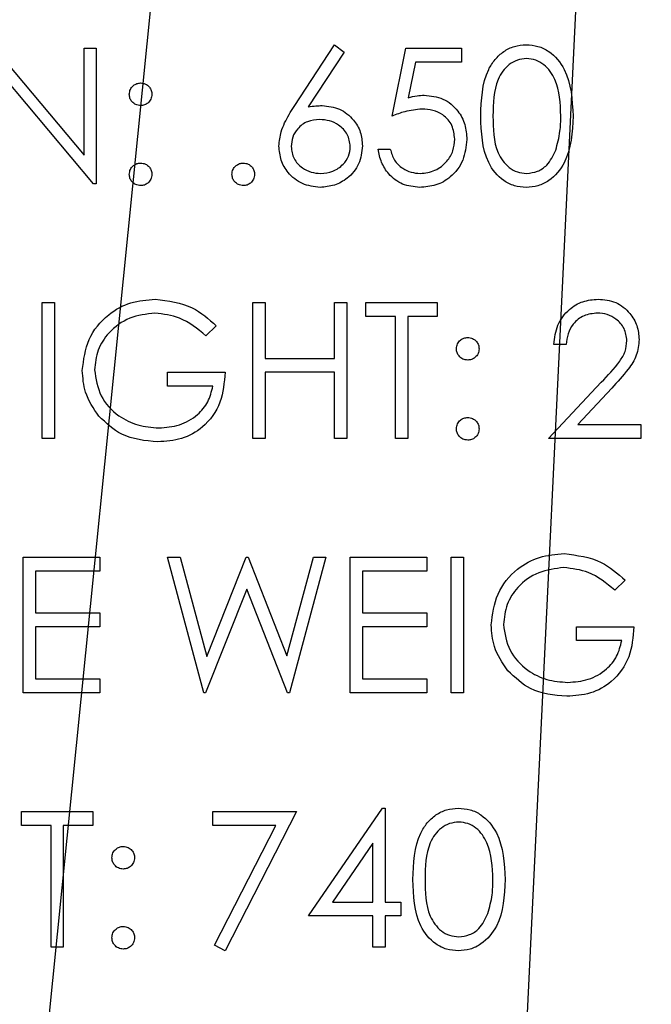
# Model space of a CAD drawing. Header units: inches. Extents: x 1802 to 2468, y -253 to -72.
# Tile 420 of 570: x 2186.005 to 2186.564, y -97.546 to -96.676. Entities that reach past the tile are written whole.
import ezdxf

# ---------------------------------------------------------------- set-up
doc = ezdxf.new("R2010")
doc.units = ezdxf.units.IN
doc.header["$LTSCALE"] = 0.5
doc.header["$MEASUREMENT"] = 0
doc.layers.add('DST-M-S', color=53, linetype='Continuous')
doc.layers.add('SID-M-S', color=105, linetype='Continuous')

msp = doc.modelspace()

# ---------------------------------------------------------------- linework, layer by layer
at = {"layer": 'DST-M-S', "linetype": 'Continuous', "lineweight": 25}
for p, q in [((2185.98297, -96.70082), (2186.06225, -96.79527)), ((2186.06225, -96.70082), (2186.07302, -96.70082)), ((2186.06225, -96.79527), (2186.06225, -96.70082)), ((2186.07302, -96.70082), (2186.07302, -96.82082)), ((2186.24797, -96.75251), (2186.28379, -96.69775)), ((2186.29208, -96.70426), (2186.26037, -96.75275)), ((2186.28379, -96.69775), (2186.29208, -96.70426)), ((2186.33456, -96.76082), (2186.34687, -96.70082)), ((2186.34687, -96.70082), (2186.3961, -96.70082)), ((2186.3961, -96.70082), (2186.3961, -96.71313)), ((2186.35528, -96.71313), (2186.34881, -96.74469)), ((2186.3961, -96.71313), (2186.35528, -96.71313)), ((2186.07057, -96.82082), (2185.99148, -96.72659)), ((2186.32225, -96.79006), (2186.33302, -96.79006)), ((2186.07302, -96.82082), (2186.07057, -96.82082)), ((2186.02533, -96.92582), (2186.0361, -96.92582)), ((2186.02533, -97.04582), (2186.02533, -96.92582)), ((2186.0361, -96.92582), (2186.0361, -97.04582)), ((2186.21148, -96.92582), (2186.22225, -96.92582)), ((2186.21148, -97.04582), (2186.21148, -96.92582)), ((2186.22225, -96.92582), (2186.22225, -96.97506)), ((2186.28379, -96.92582), (2186.29456, -96.92582)), ((2186.28379, -96.97506), (2186.28379, -96.92582)), ((2186.29456, -96.92582), (2186.29456, -97.04582)), ((2186.31148, -96.92582), (2186.37456, -96.92582)), ((2186.31148, -96.93813), (2186.31148, -96.92582)), ((2186.37456, -96.92582), (2186.37456, -96.93813)), ((2186.33763, -96.93813), (2186.31148, -96.93813)), ((2186.33763, -97.04582), (2186.33763, -96.93813)), ((2186.3484, -96.93813), (2186.3484, -97.04582)), ((2186.37456, -96.93813), (2186.3484, -96.93813)), ((2186.17917, -96.94631), (2186.16994, -96.95506)), ((2186.4884, -96.96275), (2186.47763, -96.96275)), ((2186.22225, -96.97506), (2186.28379, -96.97506)), ((2186.1361, -96.98736), (2186.18687, -96.98736)), ((2186.1361, -96.99967), (2186.1361, -96.98736)), ((2186.22225, -96.98736), (2186.22225, -97.04582)), ((2186.28379, -96.98736), (2186.22225, -96.98736)), ((2186.28379, -97.04582), (2186.28379, -96.98736)), ((2186.1761, -96.99967), (2186.1361, -96.99967)), ((2186.47302, -97.04582), (2186.51956, -96.99616)), ((2186.52874, -97.00147), (2186.49872, -97.03352)), ((2186.49872, -97.03352), (2186.55456, -97.03352)), ((2186.55456, -97.03352), (2186.55456, -97.04582)), ((2186.0361, -97.04582), (2186.02533, -97.04582)), ((2186.22225, -97.04582), (2186.21148, -97.04582)), ((2186.29456, -97.04582), (2186.28379, -97.04582)), ((2186.3484, -97.04582), (2186.33763, -97.04582)), ((2186.55456, -97.04582), (2186.47302, -97.04582)), ((2186.0084, -97.15082), (2186.0761, -97.15082)), ((2186.0084, -97.27082), (2186.0084, -97.15082)), ((2186.0761, -97.15082), (2186.0761, -97.16313)), ((2186.1361, -97.15082), (2186.14723, -97.15082)), ((2186.16802, -97.27082), (2186.1361, -97.15082)), ((2186.14723, -97.15082), (2186.17071, -97.23883)), ((2186.17071, -97.23883), (2186.20564, -97.15082)), ((2186.20564, -97.15082), (2186.2072, -97.15082)), ((2186.2072, -97.15082), (2186.24148, -97.23823)), ((2186.24148, -97.23823), (2186.26509, -97.15082)), ((2186.2761, -97.15082), (2186.24374, -97.27082)), ((2186.26509, -97.15082), (2186.2761, -97.15082)), ((2186.29763, -97.15082), (2186.36533, -97.15082)), ((2186.29763, -97.27082), (2186.29763, -97.15082)), ((2186.36533, -97.15082), (2186.36533, -97.16313)), ((2186.38687, -97.15082), (2186.39763, -97.15082)), ((2186.38687, -97.27082), (2186.38687, -97.15082)), ((2186.39763, -97.15082), (2186.39763, -97.27082)), ((2186.01917, -97.16313), (2186.01917, -97.20006)), ((2186.0761, -97.16313), (2186.01917, -97.16313)), ((2186.3084, -97.16313), (2186.3084, -97.20006)), ((2186.36533, -97.16313), (2186.3084, -97.16313)), ((2186.54071, -97.17131), (2186.53148, -97.18006)), ((2186.2061, -97.17905), (2186.16956, -97.27082)), ((2186.2422, -97.27082), (2186.2061, -97.17905)), ((2186.01917, -97.20006), (2186.0761, -97.20006)), ((2186.0761, -97.20006), (2186.0761, -97.21236)), ((2186.3084, -97.20006), (2186.36533, -97.20006)), ((2186.36533, -97.20006), (2186.36533, -97.21236)), ((2186.01917, -97.21236), (2186.01917, -97.25852)), ((2186.0761, -97.21236), (2186.01917, -97.21236)), ((2186.3084, -97.21236), (2186.3084, -97.25852)), ((2186.36533, -97.21236), (2186.3084, -97.21236)), ((2186.49763, -97.21236), (2186.5484, -97.21236)), ((2186.49763, -97.22467), (2186.49763, -97.21236)), ((2186.53763, -97.22467), (2186.49763, -97.22467)), ((2186.01917, -97.25852), (2186.0761, -97.25852)), ((2186.0761, -97.25852), (2186.0761, -97.27082)), ((2186.3084, -97.25852), (2186.36533, -97.25852)), ((2186.36533, -97.25852), (2186.36533, -97.27082)), ((2186.0761, -97.27082), (2186.0084, -97.27082)), ((2186.16956, -97.27082), (2186.16802, -97.27082)), ((2186.24374, -97.27082), (2186.2422, -97.27082)), ((2186.36533, -97.27082), (2186.29763, -97.27082)), ((2186.39763, -97.27082), (2186.38687, -97.27082)), ((2186.26071, -97.46813), (2186.32622, -97.37275)), ((2186.32622, -97.37275), (2186.3284, -97.37275)), ((2186.3284, -97.37275), (2186.3284, -97.45582)), ((2186.00687, -97.37582), (2186.06994, -97.37582)), ((2186.00687, -97.38813), (2186.00687, -97.37582)), ((2186.06994, -97.37582), (2186.06994, -97.38813)), ((2186.1761, -97.37582), (2186.24994, -97.37582)), ((2186.1761, -97.38813), (2186.1761, -97.37582)), ((2186.24994, -97.37582), (2186.18687, -97.4989)), ((2186.03302, -97.38813), (2186.00687, -97.38813)), ((2186.03302, -97.49582), (2186.03302, -97.38813)), ((2186.04379, -97.38813), (2186.04379, -97.49582)), ((2186.06994, -97.38813), (2186.04379, -97.38813)), ((2186.23172, -97.38813), (2186.1761, -97.38813)), ((2186.17756, -97.49378), (2186.23172, -97.38813)), ((2186.31763, -97.40371), (2186.28187, -97.45582)), ((2186.31763, -97.45582), (2186.31763, -97.40371)), ((2186.28187, -97.45582), (2186.31763, -97.45582)), ((2186.3284, -97.45582), (2186.34225, -97.45582)), ((2186.34225, -97.45582), (2186.34225, -97.46813)), ((2186.31763, -97.46813), (2186.26071, -97.46813)), ((2186.31763, -97.49582), (2186.31763, -97.46813)), ((2186.3284, -97.46813), (2186.3284, -97.49582)), ((2186.34225, -97.46813), (2186.3284, -97.46813)), ((2186.04379, -97.49582), (2186.03302, -97.49582)), ((2186.18687, -97.4989), (2186.17756, -97.49378)), ((2186.3284, -97.49582), (2186.31763, -97.49582))]:
    msp.add_line(p, q, dxfattribs=at)
for points, knots in [([(2186.41302, -96.76087), (2186.41348, -96.74654), (2186.41406, -96.72861), (2186.42525, -96.71059), (2186.43304, -96.70342), (2186.44262, -96.6986), (2186.44963, -96.69803), (2186.45314, -96.69775)], [0, 0, 0, 0, 0.498702, 0.624177, 0.749467, 0.874745, 1, 1, 1, 1]), ([(2186.45314, -96.69775), (2186.45667, -96.69803), (2186.46374, -96.6986), (2186.47661, -96.70486), (2186.49283, -96.72488), (2186.49387, -96.74647), (2186.49456, -96.76087)], [0, 0, 0, 0, 0.1256, 0.251197, 0.500581, 1, 1, 1, 1]), ([(2186.4535, -96.71006), (2186.45075, -96.71033), (2186.44524, -96.71088), (2186.43795, -96.7151), (2186.43212, -96.721), (2186.42419, -96.73561), (2186.42396, -96.74963), (2186.42379, -96.76082)], [0, 0, 0, 0, 0.125139, 0.250418, 0.375519, 0.500847, 1, 1, 1, 1]), ([(2186.48379, -96.76082), (2186.48334, -96.74968), (2186.48268, -96.73299), (2186.47145, -96.7165), (2186.46174, -96.71092), (2186.45625, -96.71034), (2186.4535, -96.71006)], [0, 0, 0, 0, 0.500072, 0.749021, 0.874598, 1, 1, 1, 1]), ([(2186.10225, -96.74159), (2186.10243, -96.74012), (2186.1028, -96.73718), (2186.10551, -96.73393), (2186.10878, -96.73192), (2186.11109, -96.7317), (2186.11225, -96.73159)], [0, 0, 0, 0, 0.279585, 0.559454, 0.779697, 1, 1, 1, 1]), ([(2186.11225, -96.73159), (2186.11373, -96.73176), (2186.11669, -96.7321), (2186.11992, -96.73485), (2186.12197, -96.7381), (2186.12216, -96.74043), (2186.12225, -96.74159)], [0, 0, 0, 0, 0.279602, 0.559212, 0.779475, 1, 1, 1, 1]), ([(2186.11225, -96.75159), (2186.11077, -96.75142), (2186.10782, -96.75108), (2186.10457, -96.74835), (2186.10256, -96.74507), (2186.10235, -96.74275), (2186.10225, -96.74159)], [0, 0, 0, 0, 0.279647, 0.559299, 0.779615, 1, 1, 1, 1]), ([(2186.12225, -96.74159), (2186.12208, -96.74307), (2186.12175, -96.74603), (2186.119, -96.74927), (2186.11573, -96.7513), (2186.11341, -96.7515), (2186.11225, -96.75159)], [0, 0, 0, 0, 0.279517, 0.559326, 0.779544, 1, 1, 1, 1]), ([(2186.34881, -96.74469), (2186.35141, -96.74398), (2186.35604, -96.7427), (2186.36084, -96.74247), (2186.36295, -96.74236)], [0, 0, 0, 0, 0.560064, 1, 1, 1, 1]), ([(2186.36295, -96.74236), (2186.36869, -96.74297), (2186.38016, -96.74419), (2186.39277, -96.75499), (2186.3998, -96.76813), (2186.40041, -96.77712), (2186.40071, -96.78162)], [0, 0, 0, 0, 0.279688, 0.559025, 0.779292, 1, 1, 1, 1]), ([(2186.23456, -96.78736), (2186.23498, -96.78307), (2186.23568, -96.776), (2186.23949, -96.76685), (2186.24345, -96.75952), (2186.24646, -96.75484), (2186.24797, -96.75251)], [0, 0, 0, 0, 0.339374, 0.559486, 0.779731, 1, 1, 1, 1]), ([(2186.26037, -96.75275), (2186.26268, -96.75239), (2186.2668, -96.75174), (2186.27097, -96.75164), (2186.2728, -96.75159)], [0, 0, 0, 0, 0.55991, 1, 1, 1, 1]), ([(2186.2728, -96.75159), (2186.27806, -96.75219), (2186.28858, -96.7534), (2186.30028, -96.76302), (2186.30736, -96.77475), (2186.30806, -96.78301), (2186.3084, -96.78715)], [0, 0, 0, 0, 0.279638, 0.559326, 0.779527, 1, 1, 1, 1]), ([(2186.361, -96.75467), (2186.35592, -96.7552), (2186.34683, -96.75614), (2186.33831, -96.75939), (2186.33456, -96.76082)], [0, 0, 0, 0, 0.559416, 1, 1, 1, 1]), ([(2186.38994, -96.78116), (2186.3895, -96.77701), (2186.38861, -96.76871), (2186.38053, -96.7597), (2186.37074, -96.75524), (2186.36425, -96.75486), (2186.361, -96.75467)], [0, 0, 0, 0, 0.279539, 0.558617, 0.779047, 1, 1, 1, 1]), ([(2186.27054, -96.7639), (2186.26689, -96.76421), (2186.25958, -96.76484), (2186.2512, -96.77116), (2186.24611, -96.77921), (2186.24559, -96.78493), (2186.24533, -96.7878)], [0, 0, 0, 0, 0.280127, 0.559515, 0.779719, 1, 1, 1, 1]), ([(2186.29763, -96.7878), (2186.29708, -96.78403), (2186.29597, -96.7765), (2186.2881, -96.76891), (2186.27942, -96.76453), (2186.2735, -96.76411), (2186.27054, -96.7639)], [0, 0, 0, 0, 0.2787544, 0.558605, 0.7791474, 1, 1, 1, 1]), ([(2186.45314, -96.8239), (2186.44964, -96.82362), (2186.44263, -96.82305), (2186.42989, -96.81676), (2186.41413, -96.7966), (2186.41346, -96.77517), (2186.41302, -96.76087)], [0, 0, 0, 0, 0.125551, 0.25109, 0.50025, 1, 1, 1, 1]), ([(2186.42379, -96.76082), (2186.42388, -96.77204), (2186.42401, -96.78884), (2186.43553, -96.80522), (2186.44526, -96.81071), (2186.45076, -96.8113), (2186.4535, -96.81159)], [0, 0, 0, 0, 0.5002912, 0.749086, 0.8746062, 1, 1, 1, 1]), ([(2186.49456, -96.76087), (2186.49389, -96.77527), (2186.49288, -96.79687), (2186.47657, -96.81676), (2186.46373, -96.82304), (2186.45667, -96.82362), (2186.45314, -96.8239)], [0, 0, 0, 0, 0.499407, 0.748743, 0.874372, 1, 1, 1, 1]), ([(2186.47925, -96.79099), (2186.48077, -96.78546), (2186.48351, -96.77558), (2186.4837, -96.76533), (2186.48379, -96.76082)], [0, 0, 0, 0, 0.559599, 1, 1, 1, 1]), ([(2186.40071, -96.78162), (2186.40001, -96.78784), (2186.39861, -96.80028), (2186.38782, -96.81476), (2186.37357, -96.82279), (2186.36377, -96.82353), (2186.35886, -96.8239)], [0, 0, 0, 0, 0.279864, 0.559271, 0.779424, 1, 1, 1, 1]), ([(2186.35949, -96.81159), (2186.36398, -96.81107), (2186.37297, -96.81001), (2186.383, -96.80181), (2186.38909, -96.79177), (2186.38966, -96.7847), (2186.38994, -96.78116)], [0, 0, 0, 0, 0.279617, 0.559357, 0.779559, 1, 1, 1, 1]), ([(2186.2709, -96.8239), (2186.26554, -96.82326), (2186.2548, -96.82197), (2186.24268, -96.81222), (2186.23581, -96.8), (2186.23497, -96.79157), (2186.23456, -96.78736)], [0, 0, 0, 0, 0.2796696, 0.5590848, 0.7795576, 1, 1, 1, 1]), ([(2186.24533, -96.7878), (2186.24584, -96.79148), (2186.24687, -96.79886), (2186.25436, -96.80648), (2186.2628, -96.81093), (2186.26859, -96.81137), (2186.27148, -96.81159)], [0, 0, 0, 0, 0.279059, 0.55882, 0.779303, 1, 1, 1, 1]), ([(2186.3084, -96.78715), (2186.30778, -96.79264), (2186.30654, -96.80362), (2186.2963, -96.81578), (2186.28381, -96.82269), (2186.2752, -96.8235), (2186.2709, -96.8239)], [0, 0, 0, 0, 0.279631, 0.55896, 0.779478, 1, 1, 1, 1]), ([(2186.27148, -96.81159), (2186.27517, -96.81122), (2186.28253, -96.81049), (2186.29109, -96.80434), (2186.29672, -96.79649), (2186.29733, -96.79069), (2186.29763, -96.7878)], [0, 0, 0, 0, 0.280018, 0.559853, 0.779987, 1, 1, 1, 1]), ([(2186.35886, -96.8239), (2186.35372, -96.82338), (2186.34343, -96.82232), (2186.3318, -96.81314), (2186.32461, -96.80194), (2186.32304, -96.79402), (2186.32225, -96.79006)], [0, 0, 0, 0, 0.279625, 0.559019, 0.77938, 1, 1, 1, 1]), ([(2186.33302, -96.79006), (2186.33395, -96.79345), (2186.3358, -96.80021), (2186.34313, -96.80707), (2186.3513, -96.81089), (2186.35676, -96.81136), (2186.35949, -96.81159)], [0, 0, 0, 0, 0.28005, 0.559166, 0.779583, 1, 1, 1, 1]), ([(2186.4535, -96.81159), (2186.45678, -96.81118), (2186.46334, -96.81036), (2186.47347, -96.80351), (2186.47705, -96.79574), (2186.47925, -96.79099)], [0, 0, 0, 0, 0.280257, 0.560781, 1, 1, 1, 1]), ([(2186.10225, -96.81236), (2186.10243, -96.81089), (2186.10278, -96.80794), (2186.10549, -96.80467), (2186.10877, -96.80267), (2186.11109, -96.80246), (2186.11225, -96.80236)], [0, 0, 0, 0, 0.279576, 0.559284, 0.779552, 1, 1, 1, 1]), ([(2186.11225, -96.80236), (2186.11373, -96.80253), (2186.11669, -96.80287), (2186.11992, -96.80562), (2186.12197, -96.80887), (2186.12216, -96.8112), (2186.12225, -96.81236)], [0, 0, 0, 0, 0.279602, 0.559212, 0.779475, 1, 1, 1, 1]), ([(2186.19302, -96.81236), (2186.19319, -96.81089), (2186.19355, -96.80794), (2186.19626, -96.80467), (2186.19954, -96.80267), (2186.20186, -96.80246), (2186.20302, -96.80236)], [0, 0, 0, 0, 0.279576, 0.559284, 0.779552, 1, 1, 1, 1]), ([(2186.20302, -96.80236), (2186.2045, -96.80253), (2186.20746, -96.80287), (2186.21069, -96.80562), (2186.21274, -96.80887), (2186.21293, -96.8112), (2186.21302, -96.81236)], [0, 0, 0, 0, 0.279602, 0.559212, 0.779475, 1, 1, 1, 1]), ([(2186.11225, -96.82236), (2186.11078, -96.82218), (2186.10784, -96.82182), (2186.10458, -96.8191), (2186.10257, -96.81583), (2186.10236, -96.81352), (2186.10225, -96.81236)], [0, 0, 0, 0, 0.279581, 0.559143, 0.779575, 1, 1, 1, 1]), ([(2186.12225, -96.81236), (2186.12208, -96.81384), (2186.12173, -96.81679), (2186.11899, -96.82004), (2186.11572, -96.82205), (2186.11341, -96.82226), (2186.11225, -96.82236)], [0, 0, 0, 0, 0.279469, 0.559358, 0.779674, 1, 1, 1, 1]), ([(2186.20302, -96.82236), (2186.20155, -96.82218), (2186.19861, -96.82182), (2186.19535, -96.8191), (2186.19334, -96.81583), (2186.19313, -96.81352), (2186.19302, -96.81236)], [0, 0, 0, 0, 0.279581, 0.559143, 0.779575, 1, 1, 1, 1]), ([(2186.21302, -96.81236), (2186.21284, -96.81384), (2186.2125, -96.81679), (2186.20976, -96.82004), (2186.20649, -96.82205), (2186.20418, -96.82226), (2186.20302, -96.82236)], [0, 0, 0, 0, 0.2794691, 0.5593578, 0.7796739, 1, 1, 1, 1]), ([(2186.06071, -96.98578), (2186.06189, -96.97637), (2186.06426, -96.95756), (2186.08153, -96.93647), (2186.10305, -96.92453), (2186.11785, -96.92334), (2186.12525, -96.92275)], [0, 0, 0, 0, 0.27959, 0.559072, 0.779411, 1, 1, 1, 1]), ([(2186.12525, -96.92275), (2186.13668, -96.92417), (2186.15712, -96.92672), (2186.17242, -96.94031), (2186.17917, -96.94631)], [0, 0, 0, 0, 0.558579, 1, 1, 1, 1]), ([(2186.47763, -96.96275), (2186.47833, -96.95691), (2186.47973, -96.94526), (2186.48997, -96.93193), (2186.503, -96.92392), (2186.51218, -96.92314), (2186.51677, -96.92275)], [0, 0, 0, 0, 0.280029, 0.559515, 0.779668, 1, 1, 1, 1]), ([(2186.51677, -96.92275), (2186.52212, -96.92325), (2186.53281, -96.92424), (2186.54469, -96.93402), (2186.55189, -96.94587), (2186.55264, -96.95424), (2186.55302, -96.95842)], [0, 0, 0, 0, 0.27989, 0.559224, 0.779582, 1, 1, 1, 1]), ([(2186.12489, -96.93506), (2186.1173, -96.93598), (2186.10213, -96.93783), (2186.0844, -96.95064), (2186.0735, -96.96738), (2186.07215, -96.97933), (2186.07148, -96.9853)], [0, 0, 0, 0, 0.279847, 0.559555, 0.779847, 1, 1, 1, 1]), ([(2186.16994, -96.95506), (2186.16252, -96.94895), (2186.14927, -96.93805), (2186.13234, -96.93597), (2186.12489, -96.93506)], [0, 0, 0, 0, 0.55984, 1, 1, 1, 1]), ([(2186.51622, -96.93506), (2186.51212, -96.93547), (2186.50393, -96.93631), (2186.49467, -96.94379), (2186.48968, -96.95319), (2186.48883, -96.95956), (2186.4884, -96.96275)], [0, 0, 0, 0, 0.279699, 0.558847, 0.779176, 1, 1, 1, 1]), ([(2186.54225, -96.95938), (2186.54175, -96.95567), (2186.54074, -96.94824), (2186.53341, -96.94039), (2186.52497, -96.93572), (2186.51914, -96.93528), (2186.51622, -96.93506)], [0, 0, 0, 0, 0.279126, 0.558978, 0.77935, 1, 1, 1, 1]), ([(2186.39148, -96.96659), (2186.39166, -96.96512), (2186.39203, -96.96218), (2186.39474, -96.95893), (2186.39801, -96.95692), (2186.40032, -96.9567), (2186.40148, -96.95659)], [0, 0, 0, 0, 0.2795852, 0.5594544, 0.7796968, 1, 1, 1, 1]), ([(2186.40148, -96.95659), (2186.40296, -96.95676), (2186.40592, -96.9571), (2186.40915, -96.95985), (2186.4112, -96.9631), (2186.41139, -96.96543), (2186.41148, -96.96659)], [0, 0, 0, 0, 0.279602, 0.559212, 0.779475, 1, 1, 1, 1]), ([(2186.51956, -96.99616), (2186.52532, -96.99023), (2186.53333, -96.98198), (2186.54128, -96.96918), (2186.54193, -96.96265), (2186.54225, -96.95938)], [0, 0, 0, 0, 0.5607172, 0.7805321, 1, 1, 1, 1]), ([(2186.55302, -96.95842), (2186.55253, -96.96318), (2186.55156, -96.97271), (2186.54196, -96.9871), (2186.53376, -96.99602), (2186.52874, -97.00147)], [0, 0, 0, 0, 0.279288, 0.559154, 1, 1, 1, 1]), ([(2186.40148, -96.97659), (2186.4, -96.97642), (2186.39705, -96.97608), (2186.3938, -96.97335), (2186.39179, -96.97007), (2186.39158, -96.96775), (2186.39148, -96.96659)], [0, 0, 0, 0, 0.279647, 0.559299, 0.779615, 1, 1, 1, 1]), ([(2186.41148, -96.96659), (2186.41132, -96.96807), (2186.41098, -96.97103), (2186.40823, -96.97427), (2186.40496, -96.9763), (2186.40264, -96.9765), (2186.40148, -96.97659)], [0, 0, 0, 0, 0.279517, 0.559326, 0.779544, 1, 1, 1, 1]), ([(2186.07542, -97.02621), (2186.07069, -97.01935), (2186.06222, -97.00708), (2186.06117, -96.99229), (2186.06071, -96.98578)], [0, 0, 0, 0, 0.559317, 1, 1, 1, 1]), ([(2186.07148, -96.9853), (2186.07271, -96.99323), (2186.07517, -97.00911), (2186.09109, -97.02588), (2186.10959, -97.03511), (2186.1221, -97.0361), (2186.12836, -97.03659)], [0, 0, 0, 0, 0.279061, 0.558584, 0.779236, 1, 1, 1, 1]), ([(2186.18687, -96.98736), (2186.18613, -96.99642), (2186.18465, -97.0145), (2186.16947, -97.0359), (2186.14873, -97.04745), (2186.13453, -97.04842), (2186.12742, -97.0489)], [0, 0, 0, 0, 0.280351, 0.559367, 0.779371, 1, 1, 1, 1]), ([(2186.12836, -97.03659), (2186.13455, -97.03612), (2186.14692, -97.03517), (2186.16212, -97.02625), (2186.17266, -97.01391), (2186.17495, -97.00442), (2186.1761, -96.99967)], [0, 0, 0, 0, 0.280254, 0.559912, 0.779941, 1, 1, 1, 1]), ([(2186.12742, -97.0489), (2186.11621, -97.04788), (2186.09618, -97.04605), (2186.08177, -97.03228), (2186.07542, -97.02621)], [0, 0, 0, 0, 0.559617, 1, 1, 1, 1]), ([(2186.39148, -97.03736), (2186.39166, -97.03589), (2186.39201, -97.03294), (2186.39472, -97.02967), (2186.398, -97.02767), (2186.40032, -97.02746), (2186.40148, -97.02736)], [0, 0, 0, 0, 0.2795762, 0.5592837, 0.7795524, 1, 1, 1, 1]), ([(2186.40148, -97.02736), (2186.40296, -97.02753), (2186.40592, -97.02787), (2186.40915, -97.03062), (2186.4112, -97.03387), (2186.41139, -97.0362), (2186.41148, -97.03736)], [0, 0, 0, 0, 0.279602, 0.559212, 0.779475, 1, 1, 1, 1]), ([(2186.40148, -97.04736), (2186.40001, -97.04718), (2186.39707, -97.04682), (2186.39381, -97.0441), (2186.3918, -97.04083), (2186.39159, -97.03852), (2186.39148, -97.03736)], [0, 0, 0, 0, 0.279581, 0.559143, 0.779575, 1, 1, 1, 1]), ([(2186.41148, -97.03736), (2186.41131, -97.03884), (2186.41096, -97.04179), (2186.40823, -97.04504), (2186.40495, -97.04705), (2186.40264, -97.04726), (2186.40148, -97.04736)], [0, 0, 0, 0, 0.279469, 0.559358, 0.779674, 1, 1, 1, 1]), ([(2186.42225, -97.21078), (2186.42343, -97.20137), (2186.4258, -97.18256), (2186.44306, -97.16147), (2186.46458, -97.14953), (2186.47939, -97.14834), (2186.48679, -97.14775)], [0, 0, 0, 0, 0.27959, 0.559072, 0.779411, 1, 1, 1, 1]), ([(2186.48679, -97.14775), (2186.49821, -97.14917), (2186.51866, -97.15172), (2186.53396, -97.16531), (2186.54071, -97.17131)], [0, 0, 0, 0, 0.558579, 1, 1, 1, 1]), ([(2186.48643, -97.16006), (2186.47884, -97.16098), (2186.46367, -97.16283), (2186.44594, -97.17564), (2186.43504, -97.19238), (2186.43369, -97.20433), (2186.43302, -97.2103)], [0, 0, 0, 0, 0.279847, 0.559555, 0.779847, 1, 1, 1, 1]), ([(2186.53148, -97.18006), (2186.52406, -97.17395), (2186.51081, -97.16305), (2186.49388, -97.16097), (2186.48643, -97.16006)], [0, 0, 0, 0, 0.55984, 1, 1, 1, 1]), ([(2186.43696, -97.25121), (2186.43222, -97.24435), (2186.42376, -97.23208), (2186.42271, -97.21729), (2186.42225, -97.21078)], [0, 0, 0, 0, 0.5593165, 1, 1, 1, 1]), ([(2186.43302, -97.2103), (2186.43425, -97.21823), (2186.4367, -97.23411), (2186.45263, -97.25088), (2186.47113, -97.26011), (2186.48364, -97.2611), (2186.48989, -97.26159)], [0, 0, 0, 0, 0.279061, 0.558584, 0.779236, 1, 1, 1, 1]), ([(2186.5484, -97.21236), (2186.54766, -97.22142), (2186.54619, -97.2395), (2186.53101, -97.2609), (2186.51027, -97.27245), (2186.49607, -97.27342), (2186.48896, -97.2739)], [0, 0, 0, 0, 0.280351, 0.559367, 0.779371, 1, 1, 1, 1]), ([(2186.48989, -97.26159), (2186.49609, -97.26112), (2186.50846, -97.26017), (2186.52366, -97.25125), (2186.53419, -97.23891), (2186.53649, -97.22942), (2186.53763, -97.22467)], [0, 0, 0, 0, 0.2802537, 0.5599124, 0.7799408, 1, 1, 1, 1]), ([(2186.48896, -97.2739), (2186.47775, -97.27288), (2186.45772, -97.27105), (2186.44331, -97.25728), (2186.43696, -97.25121)], [0, 0, 0, 0, 0.5596174, 1, 1, 1, 1]), ([(2186.35302, -97.43587), (2186.35348, -97.42154), (2186.35406, -97.40361), (2186.36525, -97.38559), (2186.37304, -97.37842), (2186.38262, -97.3736), (2186.38963, -97.37303), (2186.39314, -97.37275)], [0, 0, 0, 0, 0.498702, 0.624177, 0.749467, 0.874745, 1, 1, 1, 1]), ([(2186.39314, -97.37275), (2186.39667, -97.37303), (2186.40374, -97.3736), (2186.41661, -97.37986), (2186.43283, -97.39988), (2186.43387, -97.42147), (2186.43456, -97.43587)], [0, 0, 0, 0, 0.1256, 0.251197, 0.500581, 1, 1, 1, 1]), ([(2186.3935, -97.38506), (2186.39075, -97.38533), (2186.38524, -97.38588), (2186.37795, -97.3901), (2186.37212, -97.396), (2186.36419, -97.41061), (2186.36396, -97.42463), (2186.36379, -97.43582)], [0, 0, 0, 0, 0.125139, 0.250418, 0.375519, 0.500847, 1, 1, 1, 1]), ([(2186.42379, -97.43582), (2186.42334, -97.42468), (2186.42268, -97.40799), (2186.41145, -97.3915), (2186.40174, -97.38592), (2186.39625, -97.38534), (2186.3935, -97.38506)], [0, 0, 0, 0, 0.500072, 0.749021, 0.874598, 1, 1, 1, 1]), ([(2186.08687, -97.41659), (2186.08705, -97.41512), (2186.08741, -97.41218), (2186.09013, -97.40893), (2186.0934, -97.40692), (2186.09571, -97.4067), (2186.09687, -97.40659)], [0, 0, 0, 0, 0.279585, 0.559454, 0.779697, 1, 1, 1, 1]), ([(2186.09687, -97.40659), (2186.09834, -97.40676), (2186.1013, -97.4071), (2186.10454, -97.40985), (2186.10659, -97.4131), (2186.10677, -97.41543), (2186.10687, -97.41659)], [0, 0, 0, 0, 0.2796016, 0.559212, 0.7794752, 1, 1, 1, 1]), ([(2186.09687, -97.42659), (2186.09539, -97.42642), (2186.09244, -97.42608), (2186.08918, -97.42335), (2186.08717, -97.42007), (2186.08697, -97.41775), (2186.08687, -97.41659)], [0, 0, 0, 0, 0.279647, 0.559299, 0.779615, 1, 1, 1, 1]), ([(2186.10687, -97.41659), (2186.1067, -97.41807), (2186.10637, -97.42103), (2186.10362, -97.42427), (2186.10035, -97.4263), (2186.09803, -97.4265), (2186.09687, -97.42659)], [0, 0, 0, 0, 0.279517, 0.559326, 0.779544, 1, 1, 1, 1]), ([(2186.39314, -97.4989), (2186.38964, -97.49862), (2186.38263, -97.49805), (2186.36989, -97.49176), (2186.35413, -97.4716), (2186.35346, -97.45017), (2186.35302, -97.43587)], [0, 0, 0, 0, 0.125551, 0.25109, 0.50025, 1, 1, 1, 1]), ([(2186.36379, -97.43582), (2186.36388, -97.44704), (2186.36401, -97.46384), (2186.37553, -97.48022), (2186.38526, -97.48571), (2186.39076, -97.4863), (2186.3935, -97.48659)], [0, 0, 0, 0, 0.500291, 0.749086, 0.874606, 1, 1, 1, 1]), ([(2186.43456, -97.43587), (2186.43389, -97.45027), (2186.43288, -97.47187), (2186.41657, -97.49176), (2186.40373, -97.49804), (2186.39667, -97.49862), (2186.39314, -97.4989)], [0, 0, 0, 0, 0.499407, 0.748743, 0.874372, 1, 1, 1, 1]), ([(2186.41925, -97.46599), (2186.42077, -97.46046), (2186.42351, -97.45058), (2186.4237, -97.44033), (2186.42379, -97.43582)], [0, 0, 0, 0, 0.559599, 1, 1, 1, 1]), ([(2186.3935, -97.48659), (2186.39678, -97.48618), (2186.40334, -97.48536), (2186.41347, -97.47851), (2186.41705, -97.47074), (2186.41925, -97.46599)], [0, 0, 0, 0, 0.2802572, 0.5607811, 1, 1, 1, 1]), ([(2186.08687, -97.48736), (2186.08704, -97.48589), (2186.08739, -97.48294), (2186.09011, -97.47967), (2186.09339, -97.47767), (2186.09571, -97.47746), (2186.09687, -97.47736)], [0, 0, 0, 0, 0.279576, 0.559284, 0.779552, 1, 1, 1, 1]), ([(2186.09687, -97.47736), (2186.09834, -97.47753), (2186.1013, -97.47787), (2186.10454, -97.48062), (2186.10659, -97.48387), (2186.10677, -97.4862), (2186.10687, -97.48736)], [0, 0, 0, 0, 0.279602, 0.559212, 0.779475, 1, 1, 1, 1]), ([(2186.09687, -97.49736), (2186.09539, -97.49718), (2186.09245, -97.49682), (2186.0892, -97.4941), (2186.08719, -97.49083), (2186.08697, -97.48852), (2186.08687, -97.48736)], [0, 0, 0, 0, 0.2795812, 0.5591432, 0.7795754, 1, 1, 1, 1]), ([(2186.10687, -97.48736), (2186.10669, -97.48884), (2186.10634, -97.49179), (2186.10361, -97.49504), (2186.10034, -97.49705), (2186.09802, -97.49726), (2186.09687, -97.49736)], [0, 0, 0, 0, 0.279469, 0.559358, 0.779674, 1, 1, 1, 1])]:
    msp.add_open_spline(points, degree=3, knots=knots, dxfattribs=at)
at = {"layer": 'SID-M-S'}
for p, q in [((2186.9391, -87.50251), (2186.38947, -98.89422)), ((2186.82221, -89.69993), (2185.8965, -98.89498))]:
    msp.add_line(p, q, dxfattribs=at)

doc.saveas('drawing.dxf')
